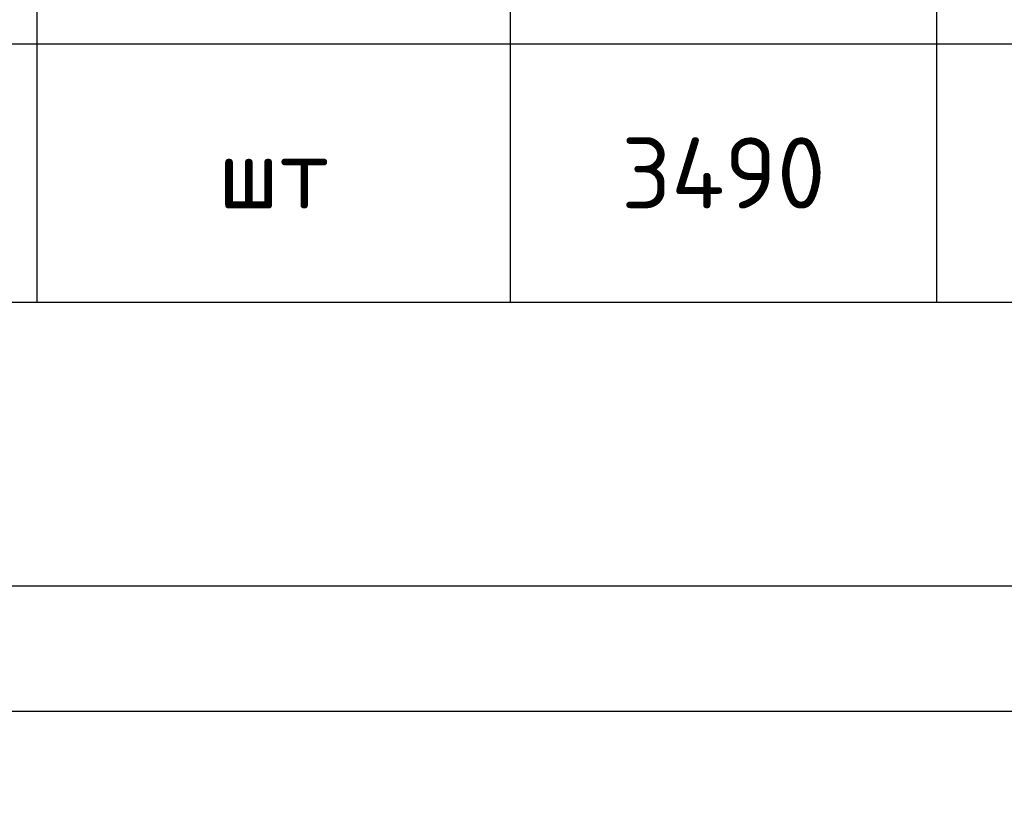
# Model space of a CAD drawing. Header units: millimetres. Extents: x 363306 to 7757304, y 1022887 to 1207196.
# Tile 956 of 1056: x 2448665 to 2452593, y 1058644 to 1061737. Entities that reach past the tile are written whole.
import ezdxf

# ---------------------------------------------------------------- set-up
doc = ezdxf.new("R2010")
doc.units = ezdxf.units.MM
doc.layers.add('(002) Рамка', color=7, linetype='Continuous')
doc.styles.add('iso', font='isocpeur.TTF')
doc.styles.get("Standard").update_dxf_attribs({"font": 'isocpeui.ttf'})
doc.styles.add('WMF-Times New Roman0', font='times.ttf')

# ---------------------------------------------------------------- blocks, each defined once
blk = doc.blocks.new('ШТ')
at = {"insert": (193141.3, 709234.2, 0), "char_height": 240, "width": 5957.741, "attachment_point": 1, "style": 'WMF-Times New Roman0'}
blk.add_mtext('\\pi563.17678,t3443.17678;{\\fTimes New Roman|b1|i0|c204|p18;\\C1;"PARVIZ  PROEKT  SERVIS"\\P\\pi2460.72013,tz;\\C0;MCHJ\\P\\pi1851.00915;Samarqand sh.\\C256; }', dxfattribs=at)
blk = doc.blocks.new('dhyjfyuk')
at = {"insert": (4448452, -1205594), "char_height": 1200, "width": 29788.7, "attachment_point": 1, "style": 'WMF-Times New Roman0'}
blk.add_mtext('\\pi12888.864;{\\fTimes New Roman|b1|i0|c204|p18;\\C0;MCHJ\\P\\pi2815.884;\\C1;"PARVIZ  PROEKT  SERVIS"\\C0;\\P\\pi9383.364;Samarqand sh.\\C256; }', dxfattribs=at)
blk = doc.blocks.new('*T2070')
at = {"color": 0, "linetype": 'ByBlock', "lineweight": -2, "transparency": 16777216}
for p, q in [((0, 0), (17476, 0)), ((0, 0), (0, -26598.2)), ((1417, 0), (1417, -26598.2)), ((2361.6, 0), (2361.6, -26598.2)), ((6140.2, 0), (6140.2, -15290.8)), ((7557.2, 0), (7557.2, -15290.8)), ((8690.7, 0), (8690.7, -17217.9)), ((13697.4, 0), (13697.4, -26598.2)), ((17476, 0), (17476, -26598.2)), ((8690.7, -566.8), (13697.4, -566.8)), ((10107.7, -566.8), (10107.7, -17217.9)), ((11997, -566.8), (11997, -26598.2)), ((0, -1133.6), (17476, -1133.6)), ((0, -1775.9), (11997, -1775.9)), ((13697.4, -1775.9), (17476, -1775.9)), ((0, -2443.6), (11997, -2443.6)), ((13697.4, -2443.6), (17476, -2443.6)), ((0, -3086), (11997, -3086)), ((13697.4, -3086), (17476, -3086)), ((0, -3728.3), (11997, -3728.3)), ((13697.4, -3728.3), (17476, -3728.3)), ((0, -4370.7), (11997, -4370.7)), ((13697.4, -4370.7), (17476, -4370.7)), ((0, -5013.1), (11997, -5013.1)), ((13697.4, -5013.1), (17476, -5013.1)), ((0, -5655.4), (11997, -5655.4)), ((13697.4, -5655.4), (17476, -5655.4)), ((0, -6297.8), (11997, -6297.8)), ((13697.4, -6297.8), (17476, -6297.8)), ((0, -6940.1), (11997, -6940.1)), ((13697.4, -6940.1), (17476, -6940.1)), ((0, -7582.5), (11997, -7582.5)), ((13697.4, -7582.5), (17476, -7582.5)), ((0, -8224.9), (11997, -8224.9)), ((13697.4, -8224.9), (17476, -8224.9)), ((0, -8867.2), (11997, -8867.2)), ((13697.4, -8867.2), (17476, -8867.2)), ((0, -9509.6), (11997, -9509.6)), ((13697.4, -9509.6), (17476, -9509.6)), ((0, -10151.9), (11997, -10151.9)), ((13697.4, -10151.9), (17476, -10151.9)), ((0, -10794.3), (11997, -10794.3)), ((13697.4, -10794.3), (17476, -10794.3)), ((0, -11436.7), (11997, -11436.7)), ((13697.4, -11436.7), (17476, -11436.7)), ((0, -12079), (11997, -12079)), ((13697.4, -12079), (17476, -12079)), ((0, -12721.4), (11997, -12721.4)), ((13697.4, -12721.4), (17476, -12721.4)), ((0, -13363.7), (11997, -13363.7)), ((13697.4, -13363.7), (17476, -13363.7)), ((0, -14006.1), (11997, -14006.1)), ((13697.4, -14006.1), (17476, -14006.1)), ((0, -14648.5), (11997, -14648.5)), ((13697.4, -14648.5), (17476, -14648.5)), ((0, -15290.8), (11997, -15290.8)), ((13697.4, -15290.8), (17476, -15290.8)), ((0, -15933.2), (11997, -15933.2)), ((6140.2, -15933.2), (6140.2, -16575.5)), ((7557.2, -15933.2), (7557.2, -16575.5)), ((13697.4, -15933.2), (17476, -15933.2)), ((0, -16575.5), (11997, -16575.5)), ((13697.4, -16575.5), (17476, -16575.5)), ((0, -17217.9), (17476, -17217.9)), ((0, -17860.3), (17476, -17860.3)), ((10107.7, -17860.3), (10107.7, -24283.9)), ((0, -18502.6), (17476, -18502.6)), ((0, -19145), (17476, -19145)), ((0, -19787.3), (17476, -19787.3)), ((0, -20429.7), (17476, -20429.7)), ((0, -21072.1), (17476, -21072.1)), ((0, -21714.4), (17476, -21714.4)), ((0, -22356.8), (17476, -22356.8)), ((0, -22999.1), (17476, -22999.1)), ((0, -23641.5), (17476, -23641.5)), ((0, -24283.9), (17476, -24283.9)), ((0, -24926.2), (17476, -24926.2)), ((10107.7, -24926.2), (10107.7, -26598.2)), ((0, -25568.6), (17476, -25568.6)), ((0, -26598.2), (17476, -26598.2))]:
    blk.add_line(p, q, dxfattribs=at)
at = {"color": 0, "transparency": 16777216, "attachment_point": 5, "style": 'iso'}
for s, insert, char_height, width in [('Масса кг', (11194.1, -283.4), 283.39, 4817.698), ('{\\T0.8;Марка издел.}', (708.5, -566.8), 283.394, 1228.041), ('{\\T0.8;Длина} мм', (6848.7, -566.8), 283.394, 1228.041), ('{\\W0.7;Кол-во} шт.', (8124, -566.8), 283.394, 944.647), ('Сечение, мм', (4250.9, -566.8), 283.394, 3589.657), ('Примечание', (15586.7, -566.8), 283.39, 3589.657), ('{\\T0.9;Поз.}№', (1889.3, -566.8), 283.394, 755.717), ('1 дет.', (9399.2, -850.2), 283.39, 1228.041), ('Всех  ', (11052.4, -850.2), 283.39, 1700.364), ('Марки', (12847.2, -850.2), 283.39, 1511.435), ('{\\fISOCPEUR|b0|i0|c204|p34;\\H1.3333x;\\C256;□\\fISOCPEUR|b0|i1|c204|p34;\\H0.75x;60х40х3}', (4250.9, -1454.8), 283.394, 3589.657), ('1', (1889.3, -1454.8), 283.4, 755.717), ('1000', (6848.7, -1454.8), 283.39, 1228.041), ('510', (8124, -1454.8), 283.39, 944.647), ('4.25', (9399.2, -1454.8), 283.39, 1228.041), ('2167.50', (11052.4, -1454.8), 283.39, 1700.364), ('Стропила', (708.5, -1454.8), 188.93, 1228.041), ('{\\W0.8;\\T0.95;С245 ГОСТ 30245-2003}', (15586.7, -1454.8), 283.394, 3589.657), ('Диагональная нога', (708.5, -2109.8), 179.483, 1228.041), ('{\\fISOCPEUR|b0|i0|c204|p34;\\H1.3333x;\\C256;□\\fISOCPEUR|b0|i1|c204|p34;\\H0.75x;60х40х3}', (4250.9, -2109.8), 283.394, 3589.657), ('2', (1889.3, -2109.8), 283.4, 755.717), ('1000', (6848.7, -2109.8), 283.39, 1228.041), ('51', (8124, -2109.8), 283.39, 944.647), ('4.25', (9399.2, -2109.8), 283.39, 1228.041), ('216.75', (11052.4, -2109.8), 283.39, 1700.364), ('{\\W0.8;\\T0.95;С245 ГОСТ 30245-2003}', (15586.7, -2109.8), 283.394, 3589.657), ('{\\fISOCPEUR|b0|i0|c204|p34;\\H1.3333x;\\C256;□\\fISOCPEUR|b0|i1|c204|p34;\\H0.75x;80х80х3}', (4250.9, -2764.8), 283.394, 3589.657), ('3', (1889.3, -2764.8), 283.4, 755.717), ('1000', (6848.7, -2764.8), 283.39, 1228.041), ('53', (8124, -2764.8), 283.39, 944.647), ('7.07', (9399.2, -2764.8), 283.39, 1228.041), ('374.71', (11052.4, -2764.8), 283.39, 1700.364), ('{\\W0.8;\\T0.95;С245 ГОСТ 30245-2003}', (15586.7, -2764.8), 283.394, 3589.657), ('Прогон-1', (708.5, -2764.8), 207.82, 1228.041), ('{\\fISOCPEUR|b0|i0|c204|p34;\\H1.3333x;\\C256;□\\fISOCPEUR|b0|i1|c204|p34;\\H0.75x;60х60х4}', (4250.9, -3407.2), 283.394, 3589.657), ('4', (1889.3, -3407.2), 283.4, 755.717), ('1000', (6848.7, -3407.2), 283.39, 1228.041), ('63', (8124, -3407.2), 283.39, 944.647), ('6.71', (9399.2, -3407.2), 283.39, 1228.041), ('422.73', (11052.4, -3407.2), 283.39, 1700.364), ('Прогон-2', (708.5, -3407.2), 207.82, 1228.041), ('{\\W0.8;\\T0.95;С245 ГОСТ 30245-2003}', (15586.7, -3407.2), 283.394, 3589.657), ('{\\fISOCPEUR|b0|i0|c204|p34;\\H1.3333x;\\C256;□\\fISOCPEUR|b0|i1|c204|p34;\\H0.75x;80х80х3}', (4250.9, -4049.5), 283.394, 3589.657), ('5', (1889.3, -4049.5), 283.4, 755.717), ('2480', (6848.7, -4049.5), 283.39, 1228.041), ('6', (8124, -4049.5), 283.4, 944.647), ('17.53', (9399.2, -4049.5), 283.39, 1228.041), ('105.20', (11052.4, -4049.5), 283.39, 1700.364), ('Стойка-1', (708.5, -4049.5), 207.82, 1228.041), ('{\\W0.8;\\T0.95;С245 ГОСТ 30245-2003}', (15586.7, -4049.5), 283.394, 3589.657), ('6', (1889.3, -4691.9), 283.4, 755.717), ('{\\fISOCPEUR|b0|i0|c204|p34;\\H1.3333x;\\C256;□\\fISOCPEUR|b0|i1|c204|p34;\\H0.75x;80х80х3}', (4250.9, -4691.9), 283.394, 3589.657), ('1860', (6848.7, -4691.9), 283.39, 1228.041), ('18', (8124, -4691.9), 283.39, 944.647), ('13.15', (9399.2, -4691.9), 283.39, 1228.041), ('236.70', (11052.4, -4691.9), 283.39, 1700.364), ('Стойка-2', (708.5, -4691.9), 198.38, 1228.041), ('{\\W0.8;\\T0.95;С245 ГОСТ 30245-2003}', (15586.7, -4691.9), 283.394, 3589.657), ('{\\fISOCPEUR|b0|i0|c204|p34;\\H1.3333x;\\C256;□\\fISOCPEUR|b0|i1|c204|p34;\\H0.75x;60х60х4}', (4250.9, -5334.2), 283.394, 3589.657), ('7', (1889.3, -5334.2), 283.4, 755.717), ('1240', (6848.7, -5334.2), 283.39, 1228.041), ('24', (8124, -5334.2), 283.39, 944.647), ('8.32', (9399.2, -5334.2), 283.39, 1228.041), ('199.69', (11052.4, -5334.2), 283.39, 1700.364), ('Стойка-3', (708.5, -5334.2), 198.38, 1228.041), ('{\\W0.8;\\T0.95;С245 ГОСТ 30245-2003}', (15586.7, -5334.2), 283.394, 3589.657), ('{\\fISOCPEUR|b0|i0|c204|p34;\\H1.3333x;\\C256;□\\fISOCPEUR|b0|i1|c204|p34;\\H0.75x;60х40х3}', (4250.9, -5976.6), 283.394, 3589.657), ('8', (1889.3, -5976.6), 283.4, 755.717), ('640', (6848.7, -5976.6), 283.39, 1228.041), ('80', (8124, -5976.6), 283.39, 944.647), ('2.72', (9399.2, -5976.6), 283.39, 1228.041), ('217.60', (11052.4, -5976.6), 283.39, 1700.364), ('Раскос', (708.5, -5976.6), 207.82, 1228.041), ('{\\W0.8;\\T0.95;С245 ГОСТ 30245-2003}', (15586.7, -5976.6), 283.394, 3589.657), ('9', (1889.3, -6619), 283.4, 755.717), ('{\\fISOCPEUR|b0|i0|c204|p34;\\H1.3333x;\\C256;□\\fISOCPEUR|b0|i1|c204|p34;\\H0.75x;80х40х3}', (4250.9, -6619), 283.394, 3589.657), ('860', (6848.7, -6619), 283.39, 1228.041), ('40', (8124, -6619), 283.39, 944.647), ('4.46', (9399.2, -6619), 283.39, 1228.041), ('178.54', (11052.4, -6619), 283.39, 1700.364), ('{\\W0.8;\\T0.95;С245 ГОСТ 30245-2003}', (15586.7, -6619), 283.394, 3589.657), ('Лежен', (708.5, -6619), 207.82, 1228.041), ('10', (1889.3, -7261.3), 283.39, 755.717), ('100', (6848.7, -7261.3), 283.39, 1228.041), ('160', (8124, -7261.3), 283.39, 944.647), ('0.24', (9399.2, -7261.3), 283.39, 1228.041), ('38.72', (11052.4, -7261.3), 283.39, 1700.364), ('Детал', (708.5, -7261.3), 207.82, 1228.041), ('{\\C256;\\c0; ∟40 x4}', (4250.9, -7261.3), 283.394, 3589.657), ('{\\W0.8;\\T0.95;С245 ГОСТ 8509-93}', (15586.7, -7261.3), 283.394, 3589.657), ('{\\fISOCPEUR|b0|i0|c204|p34;\\H1.3333x;\\C256;□\\fISOCPEUR|b0|i1|c204|p34;\\H0.75x;40х40х2.5}', (4250.9, -7903.7), 283.394, 3589.657), ('11', (1889.3, -7903.7), 283.39, 755.717), ('560', (6848.7, -7903.7), 283.39, 1228.041), ('93', (8124, -7903.7), 283.39, 944.647), ('1.58', (9399.2, -7903.7), 283.39, 1228.041), ('146.87', (11052.4, -7903.7), 283.39, 1700.364), ('Карниз', (708.5, -7903.7), 207.82, 1228.041), ('{\\W0.8;\\T0.95;С245 ГОСТ 30245-2003}', (15586.7, -7903.7), 283.394, 3589.657), ('12', (1889.3, -8546), 283.39, 755.717), ('{\\fISOCPEUR|b0|i0|c204|p34;\\H1.3333x;\\C256;□\\fISOCPEUR|b0|i1|c204|p34;\\H0.75x;40х40х2.5}', (4250.9, -8546), 283.394, 3589.657), ('100', (6848.7, -8546), 283.39, 1228.041), ('93', (8124, -8546), 283.39, 944.647), ('0.28', (9399.2, -8546), 283.39, 1228.041), ('26.23', (11052.4, -8546), 283.39, 1700.364), ('{\\W0.8;\\T0.95;С245 ГОСТ 30245-2003}', (15586.7, -8546), 283.394, 3589.657), ('Карниз', (708.5, -8546), 207.82, 1228.041), ('{\\fISOCPEUR|b0|i0|c204|p34;\\H1.3333x;\\C256;□\\fISOCPEUR|b0|i1|c204|p34;\\H0.75x;40х20х2}', (4250.9, -9188.4), 283.394, 3589.657), ('5128.03', (12847.2, -9175.7), 283.39, 1511.435), ('13', (1889.3, -9188.4), 283.39, 755.717), ('1000', (6848.7, -9188.4), 283.39, 1228.041), ('265', (8124, -9188.4), 283.39, 944.647), ('2.09', (9399.2, -9188.4), 283.39, 1228.041), ('553.85', (11052.4, -9188.4), 283.39, 1700.364), ('Карниз', (708.5, -9188.4), 207.82, 1228.041), ('{\\W0.8;\\T0.95;С245 ГОСТ 8645-68}', (15586.7, -9188.4), 283.394, 3589.657), ('{\\fISOCPEUR|b0|i0|c204|p34;\\H1.3333x;\\C256;□\\fISOCPEUR|b0|i1|c204|p34;\\H0.75x;60х40х3}', (4250.9, -9830.8), 283.394, 3589.657), ('14', (1889.3, -9830.8), 283.39, 755.717), ('3120', (6848.7, -9830.8), 283.39, 1228.041), ('1', (8124, -9830.8), 283.4, 944.647), ('13.26', (9399.2, -9830.8), 283.39, 1228.041), ('13.26', (11052.4, -9830.8), 283.39, 1700.364), ('Связ', (708.5, -9830.8), 207.82, 1228.041), ('{\\W0.8;\\T0.95;С245 ГОСТ 30245-2003}', (15586.7, -9830.8), 283.394, 3589.657), ('{\\fISOCPEUR|b0|i0|c204|p34;\\H1.3333x;\\C256;□\\fISOCPEUR|b0|i1|c204|p34;\\H0.75x;60х40х3}', (4250.9, -10473.1), 283.394, 3589.657), ('1440', (6848.7, -10473.1), 283.39, 1228.041), ('2', (8124, -10473.1), 283.4, 944.647), ('6.12', (9399.2, -10473.1), 283.39, 1228.041), ('12.24', (11052.4, -10473.1), 283.39, 1700.364), ('15', (1889.3, -10473.1), 283.39, 755.717), ('{\\W0.8;\\T0.95;С245 ГОСТ 30245-2003}', (15586.7, -10473.1), 283.394, 3589.657), ('Связ', (708.5, -10473.1), 207.82, 1228.041), ('ГОСТ 19903-74*', (15586.7, -11115.5), 283.394, 3589.657), ('16', (1889.3, -11115.5), 283.39, 755.717), ('-130x6', (4250.9, -11115.5), 283.39, 3589.657), ('100', (6848.7, -11115.5), 283.39, 1228.041), ('166', (8124, -11115.5), 283.39, 944.647), ('0.6123', (9399.2, -11115.5), 283.39, 1228.041), ('101.6418', (11052.4, -11115.5), 283.39, 1700.364), ('Лист-1', (708.5, -11115.5), 236.16, 1228.041), ('17', (1889.3, -11757.8), 283.39, 755.717), ('-70x4', (4250.9, -11757.8), 283.39, 3589.657), ('70', (6848.7, -11757.8), 283.39, 1228.041), ('88', (8124, -11757.8), 283.39, 944.647), ('0.1539', (9399.2, -11757.8), 283.39, 1228.041), ('13.5397', (11052.4, -11757.8), 283.39, 1700.364), ('ГОСТ 19903-74*', (15586.7, -11757.8), 283.394, 3589.657), ('Лист-2', (708.5, -11757.8), 236.16, 1228.041), ('ГОСТ 19903-74*', (15586.7, -12400.2), 283.394, 3589.657), ('Лист-3', (708.5, -12400.2), 236.16, 1228.041), ('18', (1889.3, -12400.2), 283.39, 755.717), ('-150x6', (4250.9, -12400.2), 283.39, 3589.657), ('40', (6848.7, -12400.2), 283.39, 1228.041), ('12', (8124, -12400.2), 283.39, 944.647), ('0.2826', (9399.2, -12400.2), 283.39, 1228.041), ('3.3912', (11052.4, -12400.2), 283.39, 1700.364), ('ГОСТ 19903-74*', (15586.7, -13042.6), 283.394, 3589.657), ('19', (1889.3, -13042.6), 283.39, 755.717), ('-100x6', (4250.9, -13042.6), 283.39, 3589.657), ('100', (6848.7, -13042.6), 283.39, 1228.041), ('48', (8124, -13042.6), 283.39, 944.647), ('0.4710', (9399.2, -13042.6), 283.39, 1228.041), ('22.6080', (11052.4, -13042.6), 283.39, 1700.364), ('Лист-4', (708.5, -13042.6), 236.16, 1228.041), ('20', (1889.3, -13684.9), 283.39, 755.717), ('-80x6', (4250.9, -13684.9), 283.39, 3589.657), ('50', (6848.7, -13684.9), 283.39, 1228.041), ('88', (8124, -13684.9), 283.39, 944.647), ('0.1884', (9399.2, -13684.9), 283.39, 1228.041), ('16.5792', (11052.4, -13684.9), 283.39, 1700.364), ('ГОСТ 19903-74*', (15586.7, -13684.9), 283.394, 3589.657), ('Лист-5', (708.5, -13684.9), 236.16, 1228.041), ('ГОСТ 19903-74*', (15586.7, -14327.3), 283.394, 3589.657), ('Лист-6', (708.5, -14327.3), 236.16, 1228.041), ('21', (1889.3, -14327.3), 283.39, 755.717), ('-160x6', (4250.9, -14327.3), 283.39, 3589.657), ('160', (6848.7, -14327.3), 283.39, 1228.041), ('48', (8124, -14327.3), 283.39, 944.647), ('1.2058', (9399.2, -14327.3), 283.39, 1228.041), ('57.8765', (11052.4, -14327.3), 283.39, 1700.364), ('ГОСТ 19903-74*', (15586.7, -14969.6), 283.394, 3589.657), ('22', (1889.3, -14969.6), 283.39, 755.717), ('-180x6', (4250.9, -14969.6), 283.39, 3589.657), ('100', (6848.7, -14969.6), 283.39, 1228.041), ('2', (8124, -14969.6), 283.4, 944.647), ('0.8478', (9399.2, -14969.6), 283.39, 1228.041), ('1.6956', (11052.4, -14969.6), 283.39, 1700.364), ('Лист-7', (708.5, -14969.6), 236.16, 1228.041), ('88', (9399.2, -15612), 283.39, 1228.041), ('{\\fISOCPEUR|b1|i1|c204|p34;\\L\\C256;Зак. деталь Зд-1}', (5526.2, -15612), 283.394, 6140.204), ('ГОСТ 19903-74*', (15586.7, -16254.4), 283.394, 3589.657), ('1', (1889.3, -16254.4), 283.4, 755.717), ('-60x4', (4250.9, -16254.4), 283.39, 3589.657), ('60', (6848.7, -16254.4), 283.39, 1228.041), ('1', (8124, -16254.4), 283.4, 944.647), ('0.1130', (9399.2, -16254.4), 283.39, 1228.041), ('0.1130', (11052.4, -16254.4), 283.39, 1700.364), ('2', (1889.3, -16896.7), 283.4, 755.717), ('{\\C256;\\c0;Распорный анкер М6х60 мм }', (5526.2, -16896.7), 283.394, 6140.204), ('4', (9399.2, -16896.7), 283.4, 1228.041), ('{\\C256;\\c0;4.9280}', (11052.4, -16896.7), 283.394, 1700.364), ('{\\C256;\\c0;ГОСТ 28778-90}', (15586.7, -16896.7), 283.394, 3589.657), ('{\\C1;Общий расход материалов}', (7179.3, -17539.1), 283.394, 9446.467), ('{\\fISOCPEUR|b0|i0|c204|p34;\\H1.3333x;\\C1;□\\fISOCPEUR|b0|i1|c204|p34;\\H0.75x;80х80х3}', (6234.7, -18181.4), 283.394, 7557.174), ('{\\C1;1}', (1889.3, -18181.4), 283.39, 755.717), ('{\\C1;101.4}', (12847.2, -18181.4), 283.394, 1511.435), ('{\\W0.8;\\T0.95;\\C1;С245 ГОСТ 30245-2003}', (15586.7, -18181.4), 283.394, 3589.657), ('{\\C1;м}', (11052.4, -18181.4), 283.39, 1700.364), ('{\\fISOCPEUR|b0|i0|c204|p34;\\H1.3333x;\\C1;□\\fISOCPEUR|b0|i1|c204|p34;\\H0.75x;80х40х3}', (6234.7, -18823.8), 283.394, 7557.174), ('{\\C1;2}', (1889.3, -18823.8), 283.39, 755.717), ('{\\C1;34.4}', (12847.2, -18823.8), 283.39, 1511.435), ('{\\W0.8;\\T0.95;\\C1;С245 ГОСТ 30245-2003}', (15586.7, -18823.8), 283.394, 3589.657), ('{\\C1;м}', (11052.4, -18823.8), 283.39, 1700.364), ('{\\fISOCPEUR|b0|i0|c204|p34;\\H1.3333x;\\C1;□\\fISOCPEUR|b0|i1|c204|p34;\\H0.75x;60х60х4}', (6234.7, -19466.2), 283.394, 7557.174), ('{\\C1;3}', (1889.3, -19466.2), 283.39, 755.717), ('{\\C1;92.8}', (12847.2, -19466.2), 283.39, 1511.435), ('{\\W0.8;\\T0.95;\\C1;С245 ГОСТ 30245-2003}', (15586.7, -19466.2), 283.394, 3589.657), ('{\\C1;м}', (11052.4, -19466.2), 283.39, 1700.364), ('{\\fISOCPEUR|b0|i0|c204|p34;\\H1.3333x;\\C1;□\\fISOCPEUR|b0|i1|c204|p34;\\H0.75x;60х40х3}', (6234.7, -20108.5), 283.394, 7557.174), ('{\\C1;4}', (1889.3, -20108.5), 283.39, 755.717), ('{\\C1;618.2000}', (12847.2, -20108.5), 283.394, 1511.435), ('{\\W0.8;\\T0.95;\\C1;С245 ГОСТ 30245-2003}', (15586.7, -20108.5), 283.394, 3589.657), ('{\\C1;м}', (11052.4, -20108.5), 283.39, 1700.364), ('{\\fISOCPEUR|b0|i0|c204|p34;\\H1.3333x;\\C1;□\\fISOCPEUR|b0|i1|c204|p34;\\H0.75x;40х40х2.5}', (6234.7, -20750.9), 283.394, 7557.174), ('{\\C1;5}', (1889.3, -20750.9), 283.39, 755.717), ('{\\C1;61.3800}', (12847.2, -20750.9), 283.394, 1511.435), ('{\\W0.8;\\T0.95;\\C1;С245 ГОСТ 30245-2003}', (15586.7, -20750.9), 283.394, 3589.657), ('{\\C1;м}', (11052.4, -20750.9), 283.39, 1700.364), ('{\\fISOCPEUR|b0|i0|c204|p34;\\H1.3333x;\\C1;□\\fISOCPEUR|b0|i1|c204|p34;\\H0.75x;40х20х2}', (6234.7, -21393.2), 283.394, 7557.174), ('{\\C1;6}', (1889.3, -21393.2), 283.39, 755.717), ('{\\C1;265}', (12847.2, -21393.2), 283.39, 1511.435), ('{\\W0.8;\\T0.95;\\C1;С245 ГОСТ 8645-68}', (15586.7, -21393.2), 283.394, 3589.657), ('{\\C1;м}', (11052.4, -21393.2), 283.39, 1700.364), ('{\\C1;7}', (1889.3, -22035.6), 283.39, 755.717), ('{\\C1; ∟40 x4}', (6234.7, -22035.6), 283.394, 7557.174), ('{\\C1;38.7200}', (12847.2, -22035.6), 283.394, 1511.435), ('{\\W0.8;\\T0.95;\\C1;С245 ГОСТ 8509-93}', (15586.7, -22035.6), 283.394, 3589.657), ('{\\C1;кг}', (11052.4, -22035.6), 283.39, 1700.364), ('{\\C1;8}', (1889.3, -22678), 283.39, 755.717), ('{\\C1;Лист толщина 6 мм}', (6234.7, -22678), 283.394, 7557.174), ('{\\C1;203.8}', (12847.2, -22678), 283.394, 1511.435), ('{\\C1;ГОСТ 19903-74*}', (15586.7, -22678), 283.394, 3589.657), ('{\\C1;кг}', (11052.4, -22678), 283.39, 1700.364), ('{\\C1;9}', (1889.3, -23320.3), 283.39, 755.717), ('{\\C1;23.5}', (12847.2, -23320.3), 283.39, 1511.435), ('{\\C1;ГОСТ 19903-74*}', (15586.7, -23320.3), 283.394, 3589.657), ('{\\C1;Лист толщина 4 мм}', (6234.7, -23320.3), 283.394, 7557.174), ('{\\C1;кг}', (11052.4, -23320.3), 283.39, 1700.364), ('{\\C1;10}', (1889.3, -23962.7), 283.39, 755.717), ('{\\C1;Распорный анкер М6х60 мм }', (6234.7, -23962.7), 236.162, 7557.174), ('{\\C1;9.4080}', (12847.2, -23962.7), 283.394, 1511.435), ('{\\C1;ГОСТ 28778-90}', (15586.7, -23962.7), 283.394, 3589.657), ('{\\C1;кг}', (11052.4, -23962.7), 283.39, 1700.364), ('\\A1;{\\C1;222 м\\H0.7x;\\S2^ ;}', (12847.2, -24605), 283.394, 1511.435), ('{\\C1;11}', (1889.3, -24605), 283.39, 755.717), ('{\\C1;Грунтовка  ГФ-021 или  ГФ-0119. Покраска эмалью за два раза}', (7179.3, -24605), 217.269, 9446.467), ('\\A1;{\\C1;м\\H0.7x;\\S3^ ;}', (11052.4, -25247.4), 283.394, 1700.364), ('{\\C1;12}', (1889.3, -25247.4), 283.39, 755.717), ('\\A1;{\\C1;Обрешетка (L\\H0.7x;\\S^ общ.;\\H1.42857x;=2057 м)}', (6234.7, -25247.4), 283.394, 7557.174), ('{\\C1;5.1425}', (12847.2, -25247.4), 283.394, 1511.435), ('{\\C1;Винты самонарезающие с уплотнительной прокладкой 4,8x80}', (6234.7, -26083.4), 283.394, 7557.174), ('{\\C1;13}', (1889.3, -26083.4), 283.39, 755.717), ('{\\C1;3490}', (12847.2, -26083.4), 283.39, 1511.435), ('{\\C1;шт}', (11052.4, -26083.4), 283.39, 1700.364)]:
    blk.add_mtext(s, dxfattribs=dict(at, insert=insert, char_height=char_height, width=width))

msp = doc.modelspace()

# ---------------------------------------------------------------- linework, layer by layer
at = {"color": 5}
msp.add_lwpolyline([(2435262.779, 1088678.072), (2477262.779, 1088678.072), (2477262.779, 1058978.072), (2435262.779, 1058978.072)], close=True, dxfattribs=at)
at = {"color": 5, "lineweight": 30}
msp.add_lwpolyline([(2437262.779, 1088178.072), (2476762.779, 1088178.072), (2476762.779, 1059478.072), (2437262.779, 1059478.072)], close=True, dxfattribs=at)

# ---------------------------------------------------------------- block references
at = {"layer": '(002) Рамка', "lineweight": 50, "xscale": 0.1999999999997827, "yscale": 0.1999999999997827, "zscale": 0.1999999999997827}
for p in [(1188023.519, 1301882.931), (1230400.444, 1301882.931), (1273008.303, 1301882.931), (1315805.274, 1301882.931), (1360022.596, 1301882.931), (1402721.941, 1301882.931), (1455579.95, 1301882.931), (1497579.95, 1301882.931), (1539579.95, 1301882.931)]:
    msp.add_blockref('dhyjfyuk', p, dxfattribs=at)
msp.add_blockref('*T2070', (2438625.435, 1087209.341, 0))
at = {"color": 1, "lineweight": 30}
for p in [(1707572.74, 351529.892, 0), (1752572.74, 351529.892, 0), (1797572.74, 351529.892, 0), (1842572.74, 351529.892, 0)]:
    msp.add_blockref('ШТ', p, dxfattribs=at)

# ---------------------------------------------------------------- texts
at = {"color": 0, "lineweight": -2, "ltscale": 5, "char_height": 300, "attachment_point": 1, "style": 'iso'}
for s, insert, width in [('\\pi7162.827;{\\fISOCPEUR|b0|i1|c204|p34;Примечание:\\P\\pi0;1. \\C256;Данный лист читать совместно с листами\\C0; КP-21-34\\P2. Горизонтальные сетки СГ-1, СГ-2, СГ-3  устраиваются по длине в стенах и в перегородках, через каждый 600 мм расстояние по высоте.\\P\\C256;3. Стены  выполнить из газоблока изготавливается автоклавным методом D600/ Кладку выполнить с применением однорядной перевязки\\P5.Контроль качества материалов и работ выполнять согласно указаниям КМК 2.01.03-96, КМК 3.03.01-98 и ППР.\\P6. Все внутренние дверные отверстие монтажировать на отм. +2,100.\\P7. Проч-ность клеевого состава или раствора должна обеспечить величину\\Pнормального сцепления не менее 1,2 кгс/см².}', (1058315.855, 1065292.541, 0), 19769.395), ('\\pi7162.827;{\\fISOCPEUR|b0|i1|c204|p34;Примечание:\\P\\pi0;1. \\C256;Данный лист читать совместно с листами\\C0; КP- \\P2. Горизонтальные сетки СГ-1, СГ-2, СГ-3  устраиваются по длине в стенах и в перегородках, через каждый 600 мм расстояние по высоте.\\P\\C256;3. Стены  выполнить из газоблока изготавливается автоклавным методом D600/\\PКладку выполнить с применением однорядной перевязки\\P5.Контроль качества материалов и работ выполнять согласно указаниям КМК 2.01.03-19, \\PКМК 3.03.01-98 и ППР.\\P6. Все внутренние дверные отверстие монтажировать на отм. +2,100.\\P7. Прочность клеевого состава или раствора должна обеспечить величину нормального сцепления не менее 1,2 кгс/см².}', (1103238.903, 1065075.451, 0), 19984.83788), ('\\pi7162.827;{\\fISOCPEUR|b0|i1|c204|p34;Примечание:\\P\\pi0;1. \\C256;Данный лист читать совместно с листами\\C0; КP- \\P2. Горизонтальные сетки СГ-1, СГ-2, СГ-3  устраиваются по длине в стенах и в перегородках, через каждый 600 мм расстояние по высоте.\\P\\C256;3. Стены  выполнить из газоблока изготавливается автоклавным методом D600/\\PКладку выполнить с применением однорядной перевязки\\P5.Контроль качества материалов и работ выполнять согласно указаниям КМК 2.01.03-19, \\PКМК 3.03.01-98 и ППР.\\P6. Все внутренние дверные отверстие монтажировать на отм. +2,100.\\P7. Прочность клеевого состава или раствора должна обеспечить величину нормального сцепления не менее 1,2 кгс/см².}', (1238238.903, 1065075.451, 0), 19984.83788), ('\\pi7162.827;{\\fISOCPEUR|b0|i1|c204|p34;Примечание:\\P\\pi0;1. \\C256;Данный лист читать совместно с листами\\C0; КP- \\P2. Горизонтальные сетки СГ-1, СГ-2, СГ-3  устраиваются по длине в стенах и в перегородках, через каждый 600 мм расстояние по высоте.\\P\\C256;3. Стены  выполнить из газоблока изготавливается автоклавным методом D600/\\PКладку выполнить с применением однорядной перевязки\\P5.Контроль качества материалов и работ выполнять согласно указаниям КМК 2.01.03-19, \\PКМК 3.03.01-98 и ППР.\\P6. Все внутренние дверные отверстие монтажировать на отм. +2,100.\\P7. Прочность клеевого состава или раствора должна обеспечить величину нормального сцепления не менее 1,2 кгс/см².}', (1283240.914, 1065062.069, 0), 19984.83788), ('\\pi7162.827;{\\fISOCPEUR|b0|i1|c204|p34;Примечание:\\P\\pi0;1. \\C256;Данный лист читать совместно с листами\\C0; КP-21-34\\P2. Горизонтальные сетки СГ-1, СГ-2, СГ-3  устраиваются по длине в стенах и в перегородках, через каждый 600 мм расстояние по высоте.\\P\\C256;3. Стены  выполнить из газоблока изготавливается автоклавным методом D600/ Кладку выполнить с применением однорядной перевязки\\P5.Контроль качества материалов и работ выполнять согласно указаниям КМК 2.01.03-96, КМК 3.03.01-98 и ППР.\\P6. Все внутренние дверные отверстие монтажировать на отм. +2,100.\\P7. Проч-ность клеевого состава или раствора должна обеспечить величину\\Pнормального сцепления не менее 1,2 кгс/см².}', (923057.414, 1064990.331), 20475.63473), ('\\pi7162.827;{\\fISOCPEUR|b0|i1|c204|p34;Примечание:\\P\\pi0;1. \\C256;Данный лист читать совместно с листами\\C0; КP-21-34\\P2. Горизонтальные сетки СГ-1, СГ-2, СГ-3  устраиваются по длине в стенах и в перегородках, через каждый 600 мм расстояние по высоте.\\P\\C256;3. Стены  выполнить из газоблока изготавливается автоклавным методом D600/ Кладку выполнить с применением однорядной перевязки\\P5.Контроль качества материалов и работ выполнять согласно указаниям КМК 2.01.03-96, КМК 3.03.01-98 и ППР.\\P6. Все внутренние дверные отверстие монтажировать на отм. +2,100.\\P7. Проч-ность клеевого состава или раствора должна обеспечить величину\\Pнормального сцепления не менее 1,2 кгс/см².}', (968057.414, 1064990.331), 20475.63473), ('\\pi7162.827;{\\fISOCPEUR|b0|i1|c204|p34;Примечание:\\P\\pi0;1. \\C256;Данный лист читать совместно с листами\\C0; КP-21-34\\P2. Горизонтальные сетки СГ-1, СГ-2, СГ-3  устраиваются по длине в стенах и в перегородках, через каждый 600 мм расстояние по высоте.\\P\\C256;3. Стены  выполнить из газоблока изготавливается автоклавным методом D600/ Кладку выполнить с применением однорядной перевязки\\P5.Контроль качества материалов и работ выполнять согласно указаниям КМК 2.01.03-96, КМК 3.03.01-98 и ППР.\\P6. Все внутренние дверные отверстие монтажировать на отм. +2,100.\\P7. Проч-ность клеевого состава или раствора должна обеспечить величину\\Pнормального сцепления не менее 1,2 кгс/см².}', (1013057.414, 1064990.331), 20475.63473)]:
    msp.add_mtext(s, dxfattribs=dict(at, insert=insert, width=width))
at = {"insert": (2301686.862, 1064689.016, 0), "char_height": 279.962623, "width": 18798.19545, "attachment_point": 1}
msp.add_mtext('{\\fISOCPEUR|b1|i1|c204|p34;\\C1;       ПРИМЕЧАНИЕ\\A1;\\fISOCPEUR|b0|i0|c204|p34;\\C256;\\P\\pi-559.92525,l559.92525;\\fISOCPEUR|b0|i1|c204|p34;1.^IЖелоба водосточной системы устанавливать с уклоном в сторону ливнеприемных воронок. \\P2.^IСоединение всех элементов металлических конструкций производить при помощи ручной электродуговой  сварки по ГОСТ9467-85 электродами Э-42А. Диаметр электродов не должен превышать толщину свариваемых элементов. Катет сварных швов - 5 мм, длина швов – по контуру привариваемых деталей. \\P3.^IВсе швы обработать плавным переходом к основному металлу.\\P4.^IВсе металлические элементы после сварки и обработки швов очистить от грязи и провести покраску эмалью. Цвет покраски в тон кровли.\\P5.^IВсе деревянные элементы конструкций кровли антисептировать и подвергнуть обработке огнезащитными составами. }', dxfattribs=at)

doc.saveas('drawing.dxf')
